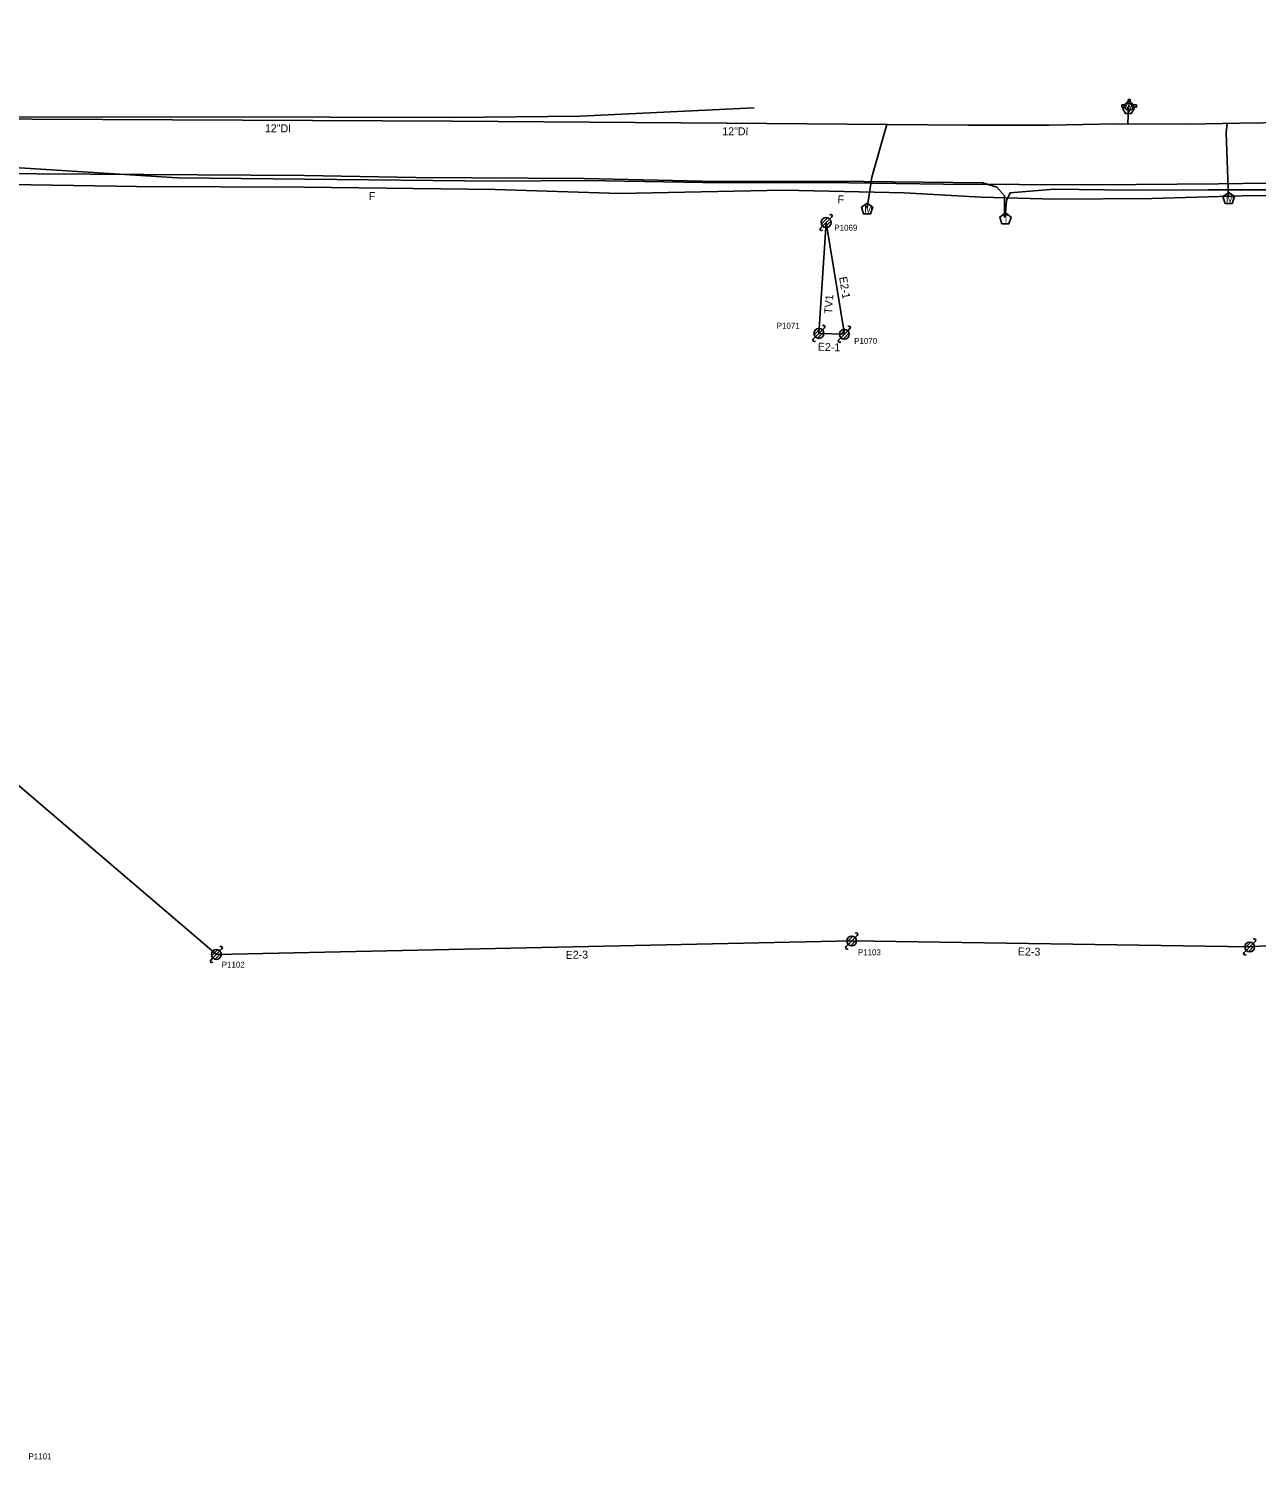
# Model space of a CAD drawing. Extents: x 1741604 to 1825760, y 1164229 to 1194908.
# Drawn here: x 1802379 to 1802999, y 1187603 to 1188326 of the extents above; entities that cross this region are included whole.
import ezdxf

# ---------------------------------------------------------------- set-up
doc = ezdxf.new("R2010")
doc.units = 0
for name, color, linetype in [('RD_EX_SU_Gas', 7, 'Continuous'), ('RD_EX_SU_H2O', 7, 'Continuous'), ('RD_EX_SU_Ovhd', 7, 'Continuous'), ('RD_EX_SU_Pole', 7, 'Continuous'), ('RD_EX_SU_Telecom', 7, 'Continuous'), ('RD_EX_SU_TX_H2O', 7, 'Continuous'), ('RD_EX_SU_TX_Pole', 7, 'Continuous'), ('RD_EX_SU_TX_Telecom', 7, 'Continuous')]:
    doc.layers.add(name, color=color, linetype=linetype)

# ---------------------------------------------------------------- blocks, each defined once
blk = doc.blocks.new('SUE_TPP')
at = {"layer": 'RD_EX_SU_Telecom'}
blk.add_lwpolyline([(0, 3), (-2.85, 0.93), (-1.76, -2.43), (1.76, -2.43), (2.85, 0.93)], close=True, dxfattribs=at)
blk.add_text('T', height=3.75, dxfattribs=at).set_placement((-1.25, -1.88))
blk = doc.blocks.new('SUE_WV')
at = {"layer": 'RD_EX_SU_H2O'}
blk.add_lwpolyline([(2.89, 0), (1.44, 2.5), (-1.44, 2.5), (-2.89, 0), (-1.44, -2.5), (1.44, -2.5)], close=True, dxfattribs=at)
blk.add_text('V', height=3.75, dxfattribs=at).set_placement((-1.43, -1.88))
blk = doc.blocks.new('SUE_WFH')
at = {"layer": 'RD_EX_SU_H2O'}
for p, q in [((-2.01, 0.6), (-3.65, 0.6)), ((-3.65, 0.6), (-3.65, -0.45)), ((-0.48, 3.38), (-0.48, 2.04)), ((0.57, 3.38), (-0.48, 3.38)), ((0.57, 2.02), (0.57, 3.38)), ((3.7, 0.6), (2.01, 0.6)), ((3.7, -0.45), (3.7, 0.6)), ((-3.65, -0.45), (-2.05, -0.45)), ((2.05, -0.45), (3.7, -0.45))]:
    blk.add_line(p, q, dxfattribs=at)
for radius in [2.1, 0.263]:
    blk.add_circle((0, 0), radius, dxfattribs=at)
for start, end in [(163.3387, 192.31502), (74.24552, 103.21276), (347.68498, 16.6613)]:
    blk.add_arc((0, 0), 2.1, start, end, dxfattribs=at)
blk = doc.blocks.new('SUE_WM')
at = {"layer": 'RD_EX_SU_H2O'}
blk.add_lwpolyline([(0, 3.05), (-2.9, 0.94), (-1.79, -2.47), (1.79, -2.47), (2.9, 0.94)], close=True, dxfattribs=at)
blk.add_text('M', height=3.75, dxfattribs=at).set_placement((-1.43, -1.88))
blk = doc.blocks.new('SUE_PP')
at = {"layer": 'RD_EX_SU_Pole'}
for p, q in [((-2.41, -0.65), (0.65, 2.41)), ((-1.77, -1.77), (1.77, 1.77)), ((-0.65, -2.41), (2.41, 0.65)), ((1.77, 1.77), (2.83, 2.83)), ((-2.83, -2.83), (-1.77, -1.77))]:
    blk.add_line(p, q, dxfattribs=at)
blk.add_circle((0, 0), 2.5, dxfattribs=at)
for centre, start, end in [((2.3, 3.36), 315, 135), ((-2.3, -3.36), 135, 315)]:
    blk.add_arc(centre, 0.75, start, end, dxfattribs=at)

msp = doc.modelspace()

# ---------------------------------------------------------------- linework, layer by layer
at = {"layer": 'RD_EX_SU_Gas'}
msp.add_lwpolyline([(1802035.69, 1188325.53), (1802038.75, 1188311.1), (1802040.95, 1188290.73), (1802043.42, 1188284.85), (1802048.92, 1188285.96), (1802064.02, 1188285.5), (1802120.55, 1188282.05), (1802217.43, 1188282.09), (1802363.14, 1188281), (1802531.2, 1188280.89), (1802592.84, 1188280.65), (1802657.49, 1188281.38), (1802745.41, 1188285.57)], dxfattribs=at)
at = {"layer": 'RD_EX_SU_H2O'}
msp.add_line((1802934.02, 1188277.42), (1802934.36, 1188286.11), dxfattribs=at)
for points in [[(1801857.46, 1188285.91), (1801907.01, 1188284.1), (1801950.85, 1188283.21), (1801982.92, 1188283.18), (1802021.22, 1188283.03), (1802053.57, 1188283.05), (1802102.06, 1188281.72), (1802239.26, 1188280.4), (1802593.05, 1188278.81), (1802731.51, 1188277.72), (1802853.5, 1188276.84), (1802894.3, 1188276.72), (1802928.34, 1188277.44), (1802964.61, 1188277.33), (1802990.65, 1188277.72), (1803038.29, 1188278.47)], [(1802802.43, 1188234.93), (1802804.85, 1188250.6), (1802812.38, 1188277.14)], [(1802984.18, 1188277.63), (1802983.75, 1188272.95), (1802984.85, 1188240.4)]]:
    msp.add_lwpolyline(points, dxfattribs=at)
at = {"layer": 'RD_EX_SU_Ovhd'}
for p, q in [((1802778.1, 1188171.63), (1802781.75, 1188227.63)), ((1802781.75, 1188227.63), (1802790.96, 1188171.22)), ((1802778.1, 1188171.63), (1802790.96, 1188171.22)), ((1802152.75, 1188132.38), (1802473.88, 1187858.09)), ((1802995.59, 1187861.88), (1803204.4, 1187874.28)), ((1802473.88, 1187858.09), (1802794.65, 1187864.89)), ((1802794.65, 1187864.89), (1802995.59, 1187861.88))]:
    msp.add_line(p, q, dxfattribs=at)
at = {"layer": 'RD_EX_SU_Pole'}
for p, q in [((1802775.27, 1188168.8), (1802776.33, 1188169.86)), ((1802775.68, 1188170.98), (1802778.74, 1188174.04)), ((1802776.33, 1188169.86), (1802779.87, 1188173.39)), ((1802777.45, 1188169.21), (1802780.51, 1188172.27)), ((1802779.87, 1188173.39), (1802780.93, 1188174.46)), ((1802788.13, 1188168.39), (1802789.2, 1188169.45)), ((1802788.55, 1188170.57), (1802791.61, 1188173.63)), ((1802789.2, 1188169.45), (1802792.73, 1188172.99)), ((1802790.32, 1188168.8), (1802793.38, 1188171.86)), ((1802792.73, 1188172.99), (1802793.79, 1188174.05)), ((1802792.23, 1187864.24), (1802795.29, 1187867.3)), ((1802792.88, 1187863.12), (1802796.41, 1187866.65)), ((1802794, 1187862.47), (1802797.06, 1187865.53)), ((1802796.41, 1187866.65), (1802797.47, 1187867.71)), ((1802471.46, 1187857.44), (1802474.52, 1187860.5)), ((1802472.11, 1187856.32), (1802475.64, 1187859.86)), ((1802473.23, 1187855.67), (1802476.29, 1187858.74)), ((1802475.64, 1187859.86), (1802476.7, 1187860.92)), ((1802791.82, 1187862.06), (1802792.88, 1187863.12)), ((1802992.76, 1187859.05), (1802993.82, 1187860.11)), ((1802993.17, 1187861.23), (1802996.24, 1187864.29)), ((1802993.82, 1187860.11), (1802997.36, 1187863.65)), ((1802994.94, 1187859.46), (1802998, 1187862.53)), ((1802997.36, 1187863.65), (1802998.42, 1187864.71)), ((1802471.05, 1187855.26), (1802472.11, 1187856.32))]:
    msp.add_line(p, q, dxfattribs=at)
for centre in [(1802778.1, 1188171.63), (1802790.96, 1188171.22), (1802794.65, 1187864.89), (1802473.88, 1187858.09), (1802995.59, 1187861.88)]:
    msp.add_circle(centre, 2.5, dxfattribs=at)
for centre, start, end in [((1802775.8, 1188168.27), 135, 315), ((1802780.4, 1188174.99), 315, 135), ((1802793.26, 1188174.58), 315, 135), ((1802788.66, 1188167.86), 135, 315), ((1802796.94, 1187868.25), 315, 135), ((1802997.89, 1187865.24), 315, 135), ((1802476.17, 1187861.45), 315, 135), ((1802792.35, 1187861.53), 135, 315), ((1802993.29, 1187858.52), 135, 315), ((1802471.58, 1187854.73), 135, 315)]:
    msp.add_arc(centre, 0.75, start, end, dxfattribs=at)
at = {"layer": 'RD_EX_SU_Telecom'}
for points in [[(1801862.35, 1188317.37), (1801873.43, 1188312.99), (1801883.86, 1188304.45), (1801891.39, 1188294.55), (1801895.78, 1188281.09), (1801898.32, 1188280.05), (1801896.15, 1188256.89), (1801899.35, 1188255.07), (1801932.38, 1188254.92), (1801976.57, 1188255.02), (1802034.35, 1188254.03), (1802096.1, 1188253.61), (1802230.47, 1188252.94), (1802355.95, 1188252.37), (1802518.32, 1188251.31), (1802574.51, 1188250.38), (1802659.53, 1188249.82), (1802718.99, 1188248.54), (1802800.77, 1188248.26), (1802860.92, 1188247.72), (1802867.92, 1188245.53), (1802871.84, 1188241.03), (1802871.83, 1188230.11)], [(1801968.17, 1188243.8), (1801975.11, 1188252.56), (1801995.47, 1188251.98), (1802119.14, 1188251.93), (1802254.07, 1188252.11), (1802355.76, 1188256.39), (1802454.16, 1188250.22), (1802615.38, 1188248.45), (1802660.58, 1188248.77), (1802719.54, 1188247.91), (1802781.2, 1188247.75), (1802841.08, 1188246.91), (1802917.35, 1188246.59), (1802979.82, 1188247.18), (1803040.76, 1188247.99), (1803094.59, 1188247.87), (1803108.84, 1188247.38), (1803112.58, 1188243.21)], [(1801967.37, 1188243.92), (1801984.85, 1188243.7), (1802015.11, 1188247.25), (1802055.06, 1188247.37), (1802097.38, 1188247.06), (1802166.97, 1188247.83), (1802252.78, 1188247.03), (1802337.76, 1188247.32), (1802433.59, 1188245.79), (1802518.24, 1188245.41), (1802614.63, 1188244.32), (1802677.58, 1188242.3), (1802718.6, 1188243.19), (1802760.44, 1188243.9), (1802821.17, 1188242.63), (1802859.98, 1188240.47), (1802897.26, 1188239.34), (1802946.24, 1188239.68), (1802991.69, 1188241.06), (1803061.1, 1188241.67)], [(1802872.16, 1188230.26), (1802872.81, 1188238.73), (1802874.65, 1188242.69), (1802896.97, 1188244.53), (1802935, 1188243.9), (1802974.87, 1188244.14), (1803007.78, 1188244.14), (1803058.19, 1188245.26), (1803106.18, 1188244.65), (1803115.09, 1188243.42), (1803117.49, 1188239.07)]]:
    msp.add_lwpolyline(points, dxfattribs=at)

# ---------------------------------------------------------------- block references
at = {"layer": 'RD_EX_SU_H2O'}
for name, p in [('SUE_WFH', (1802934.7, 1188286.4)), ('SUE_WV', (1802934.41, 1188285.09)), ('SUE_WM', (1802985.03, 1188239.76)), ('SUE_WM', (1802802.44, 1188234.42))]:
    msp.add_blockref(name, p, dxfattribs=at)
at = {"layer": 'RD_EX_SU_Pole'}
msp.add_blockref('SUE_PP', (1802781.75, 1188227.63), dxfattribs=at)
at = {"layer": 'RD_EX_SU_Telecom'}
msp.add_blockref('SUE_TPP', (1802872.28, 1188229.47), dxfattribs=at)

# ---------------------------------------------------------------- texts
at = {"layer": 'RD_EX_SU_Ovhd'}
for s, rotation, p in [('E2-1', 279.27619, (1802788.29, 1188200)), ('TV1', 86.26999, (1802784.75, 1188181.37)), ('E2-1', 358.17756, (1802777.52, 1188162.96)), ('E2-3', 1.21385, (1802650.3, 1187855.83)), ('E2-3', 359.14258, (1802878.56, 1187857.63))]:
    msp.add_text(s, height=4, rotation=rotation, dxfattribs=at).set_placement(p)
at = {"layer": 'RD_EX_SU_TX_H2O'}
for rotation, p in [(359.74357, (1802498.38, 1188273.24)), (359.58944, (1802729.32, 1188271.73))]:
    msp.add_text('12"DI', height=4, rotation=rotation, dxfattribs=at).set_placement(p)
at = {"layer": 'RD_EX_SU_TX_Pole'}
for s, p in [('P1069', (1802785.92, 1188223.51)), ('P1071', (1802756.8, 1188174.03)), ('P1070', (1802795.91, 1188166.36)), ('P1103', (1802797.78, 1187857.68)), ('P1102', (1802476.59, 1187851.42)), ('P1101', (1802379.01, 1187603.21))]:
    msp.add_text(s, height=3, dxfattribs=at).set_placement(p)
at = {"layer": 'RD_EX_SU_TX_Telecom'}
for rotation, p in [(359.34987, (1802550.85, 1188239.04)), (358.80659, (1802787.5, 1188237.33))]:
    msp.add_text('F', height=4, rotation=rotation, dxfattribs=at).set_placement(p)

doc.saveas('drawing.dxf')
